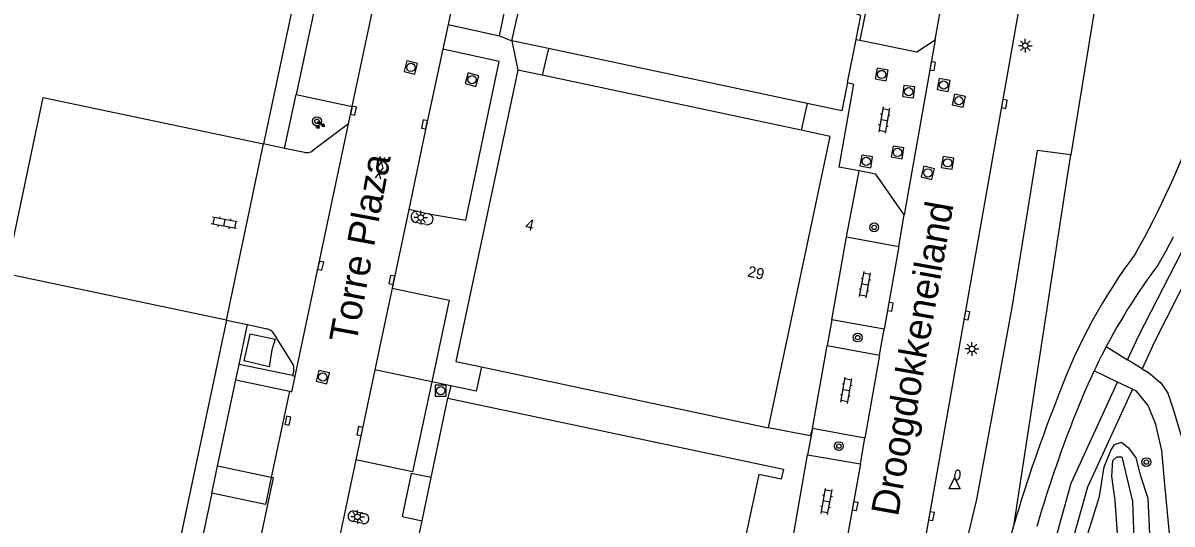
# Model space of a CAD drawing. Extents: x 131000 to 133013, y 393000 to 396501.
# Drawn here: x 131680 to 131784.2, y 393540.5 to 393585.9 of the extents above; entities that cross this region are included whole.
import ezdxf

# ---------------------------------------------------------------- set-up
doc = ezdxf.new("R2010")
doc.units = 0
for name, color, linetype in [('gg-afsc-hekwerk', 7, 'Continuous'), ('gg-anno-huisnummerreeks BGT', 7, 'Continuous'), ('gg-anno-openbare ruimte label', 7, 'Continuous'), ('gg-bbg-hoofdgebouw', 7, 'Continuous'), ('gg-bbg-lage trafo', 7, 'Continuous'), ('gg-bbg-luifel en loopbrug', 7, 'Continuous'), ('gg-bbg-overig bouwwerk', 7, 'Continuous'), ('gg-knt-onverhard', 7, 'Continuous'), ('gg-knt-verharding', 7, 'Continuous'), ('gg-knt-verharding nz', 7, 'Continuous'), ('gt-grn-groengrens', 7, 'Continuous'), ('gt-grn-vlakafsluiter', 7, 'Continuous'), ('gt-grn-weggrens', 7, 'Continuous'), ('gt-symb-boom', 7, 'Continuous'), ('gt-symb-brandkraan', 7, 'Continuous'), ('gt-symb-gesloten verharding', 7, 'Continuous'), ('gt-symb-groenvak', 7, 'Continuous'), ('gt-symb-klinker verharding', 7, 'Continuous'), ('gt-symb-kolk', 7, 'Continuous'), ('gt-symb-lichtmast', 7, 'Continuous'), ('gt-symb-rioolschacht', 7, 'Continuous'), ('gt-symb-waterafsluiter', 7, 'Continuous'), ('gx-grn-maaiveld', 7, 'Continuous')]:
    doc.layers.add(name, color=color, linetype=linetype)

# ---------------------------------------------------------------- blocks, each defined once
blk = doc.blocks.new('gt0-KL1')
at = {"layer": 'gt-symb-klinker verharding'}
for p, q in [((-1.15, 0.3), (1.15, 0.3)), ((-1, -0.3), (-1, 0.3)), ((-0.5, 0.3), (-0.5, 0.45)), ((0, -0.3), (0, 0.3)), ((0.5, 0.3), (0.5, 0.45)), ((1, -0.3), (1, 0.3)), ((-1.15, -0.3), (1.15, -0.3)), ((-0.5, -0.45), (-0.5, -0.3)), ((0.5, -0.45), (0.5, -0.3))]:
    blk.add_line(p, q, dxfattribs=at)
blk = doc.blocks.new('gt0-RS')
at = {"layer": 'gt-symb-rioolschacht'}
blk.add_lwpolyline([(-0.5, -0.5), (0.5, -0.5), (0.5, 0.5), (-0.5, 0.5)], close=True, dxfattribs=at)
blk.add_circle((0, 0), 0.375, dxfattribs=at)
blk = doc.blocks.new('gt0-KOLK')
at = {"layer": 'gt-symb-kolk'}
blk.add_lwpolyline([(0, 0), (0.37, 0), (0.37, 0.4), (-0.38, 0.4), (-0.38, 0), (0, 0)], dxfattribs=at)
blk = doc.blocks.new('gt0-LMAST')
at = {"layer": 'gt-symb-lichtmast'}
for p, q in [((-0.18, 0.17), (-0.45, 0.44)), ((-0.01, 0.25), (-0.01, 0.62)), ((0.17, 0.17), (0.44, 0.44)), ((-0.26, 0), (-0.63, 0)), ((-0.18, -0.18), (-0.45, -0.45)), ((-0.01, -0.25), (-0.01, -0.63)), ((0.44, -0.45), (0.17, -0.18)), ((0.24, 0), (0.62, 0))]:
    blk.add_line(p, q, dxfattribs=at)
blk.add_circle((-0.01, 0), 0.25, dxfattribs=at)
blk = doc.blocks.new('gt0-WAFSL')
at = {"layer": 'gt-symb-waterafsluiter'}
for p, q in [((-0.5, -0.33), (0, 0.67)), ((0, 0.67), (0.5, -0.33)), ((0.5, -0.33), (-0.5, -0.33))]:
    blk.add_line(p, q, dxfattribs=at)
blk = doc.blocks.new('gt0-BR')
at = {"layer": 'gt-symb-brandkraan'}
for centre, radius, start, end in [((-0.24, 0), 0.206, 107.5669, 252.4331), ((0.6, -2.66), 3, 106.892, 107.5669), ((0, -0.69), 0.938, 73.108, 106.892), ((-0.6, -2.66), 3, 72.4331, 73.108), ((0.24, 0), 0.206, 287.567, 72.4331), ((0.6, 2.66), 3, 252.4331, 253.108), ((0, 0.69), 0.938, 253.108, 286.8921), ((-0.6, 2.66), 3, 286.8921, 287.567)]:
    blk.add_arc(centre, radius, start, end, dxfattribs=at)
blk = doc.blocks.new('gt0-BOOM')
at = {"layer": 'gt-symb-boom'}
for radius in [0.4, 0.2]:
    blk.add_circle((0, 0), radius, dxfattribs=at)
blk = doc.blocks.new('gt0-GESVH1')
at = {"layer": 'gt-symb-gesloten verharding'}
for p, q in [((-0.99, -0.26), (0.01, 0.24)), ((0.01, -0.26), (-0.99, 0.24)), ((0.01, 0.24), (1.01, -0.26)), ((1.01, 0.24), (0.01, -0.26))]:
    blk.add_line(p, q, dxfattribs=at)
blk = doc.blocks.new('gt0-GRVAK')
at = {"layer": 'gt-symb-groenvak'}
for p, q in [((-0.11, 0.19), (-0.23, 0.24)), ((-0.18, 0.15), (0.09, 0.15)), ((-0.09, 0.21), (-0.16, 0.32)), ((-0.05, 0.21), (-0.05, 0.39)), ((0, 0.21), (0.06, 0.32)), ((0.02, 0.19), (0.13, 0.24)), ((0.26, -0.05), (0.2, 0.06)), ((0.31, -0.05), (0.31, 0.13)), ((0.35, -0.05), (0.41, 0.06)), ((-0.24, -0.23), (-0.36, -0.18)), ((-0.32, -0.26), (-0.05, -0.26)), ((-0.23, -0.21), (-0.29, -0.09)), ((-0.18, -0.2), (-0.18, -0.02)), ((-0.14, -0.21), (-0.07, -0.09)), ((-0.12, -0.23), (0, -0.18)), ((0.24, -0.07), (0.12, -0.02)), ((0.17, -0.11), (0.44, -0.11)), ((0.37, -0.07), (0.49, -0.02))]:
    blk.add_line(p, q, dxfattribs=at)

msp = doc.modelspace()

# ---------------------------------------------------------------- linework, layer by layer
at = {"layer": 'gg-afsc-hekwerk'}
for p, q in [((131724.34, 393584.27), (131724.91, 393586.79)), ((131727.64, 393583.57), (131724.34, 393584.27)), ((131754.78, 393580.48), (131755.57, 393584.39)), ((131727.64, 393583.57), (131727.08, 393581.14)), ((131751.12, 393578.58), (131727.64, 393583.57)), ((131751.12, 393578.58), (131750.58, 393576.16)), ((131721.57, 393554.71), (131721.1, 393552.49))]:
    msp.add_line(p, q, dxfattribs=at)
for points in [[(131755.57, 393584.39), (131756, 393586.57), (131755.48, 393586.74)], [(131754.78, 393580.48), (131754.26, 393577.91), (131751.12, 393578.58)]]:
    msp.add_lwpolyline(points, dxfattribs=at)
at = {"layer": 'gg-bbg-hoofdgebouw'}
for p, q in [((131705.94, 393594.51), (131701.79, 393574.92)), ((131724.86, 393581.61), (131719.26, 393555.2)), ((131727.08, 393581.14), (131724.86, 393581.61)), ((131750.58, 393576.16), (131727.08, 393581.14)), ((131698.43, 393558.95), (131690.95, 393523.61)), ((131719.26, 393555.2), (131721.57, 393554.71)), ((131721.57, 393554.71), (131747.62, 393549.19)), ((131717.02, 393544.67), (131718.53, 393551.88)), ((131716.19, 393540.75), (131717.02, 393544.67)), ((131715.83, 393539.06), (131716.19, 393540.75))]:
    msp.add_line(p, q, dxfattribs=at)
for points in [[(131698.43, 393558.95), (131678.45, 393563.15), (131681.8, 393579.12), (131701.79, 393574.92)], [(131747.62, 393549.19), (131753.22, 393575.6), (131750.58, 393576.16)], [(131718.53, 393551.88), (131748.96, 393545.43), (131748.76, 393544.52), (131746.73, 393544.95), (131744.21, 393533.07)]]:
    msp.add_lwpolyline(points, dxfattribs=at)
at = {"layer": 'gg-bbg-lage trafo'}
msp.add_lwpolyline([(131700.04, 393555.24), (131700.39, 393556.71), (131700.58, 393557.69), (131702.87, 393557.23), (131702.56, 393556.24), (131702.33, 393554.72), (131700.04, 393555.24)], dxfattribs=at)
at = {"layer": 'gg-bbg-luifel en loopbrug'}
for p in [(131697.11, 393543.27), (131702.5, 393544.68)]:
    msp.add_line(p, (131697.63, 393545.71), dxfattribs=at)
msp.add_lwpolyline([(131702.5, 393544.68), (131701.99, 393542.24), (131697.11, 393543.27)], dxfattribs=at)
at = {"layer": 'gg-bbg-overig bouwwerk'}
for p, q in [((131697.63, 393545.71), (131699.28, 393553.52)), ((131699.28, 393553.52), (131704.15, 393552.49)), ((131704.15, 393552.49), (131702.5, 393544.68))]:
    msp.add_line(p, q, dxfattribs=at)
at = {"layer": 'gg-knt-onverhard'}
for centre, radius, start, end in [((131711.63, 393604.01), 79.52, 330.6162, 340.4869), ((131821.71, 393534.46), 50.95, 143.1739, 159.5826), ((131902.35, 393501.14), 138.18, 158.3003, 163.4608), ((131902.5, 393501.13), 138.33, 163.474, 167.0389)]:
    msp.add_arc(centre, radius, start, end, dxfattribs=at)
at = {"layer": 'gg-knt-verharding'}
for p, q in [((131759.4, 393601.3), (131755.89, 393584.32)), ((131707.88, 393594.12), (131704.76, 393579.38)), ((131719.86, 393591.91), (131718.54, 393585.73)), ((131762.73, 393584.36), (131763.33, 393587.74)), ((131718.54, 393585.73), (131718.06, 393583.49)), ((131718.54, 393585.73), (131723.22, 393584.7)), ((131755.57, 393584.39), (131755.89, 393584.32)), ((131762.73, 393584.36), (131759.93, 393568.48)), ((131703.72, 393574.51), (131704.76, 393579.38)), ((131704.76, 393579.38), (131709.84, 393578.3)), ((131709.51, 393576.73), (131709.84, 393578.3)), ((131704.79, 393554.44), (131709.51, 393576.73)), ((131709.51, 393576.73), (131706.26, 393574.3)), ((131703.72, 393574.51), (131701.79, 393574.92)), ((131705.51, 393574.15), (131703.72, 393574.51)), ((131755.84, 393572.46), (131753.99, 393572.81)), ((131714.98, 393568.97), (131713.47, 393561.83)), ((131715.8, 393568.8), (131716.79, 393568.59)), ((131759.43, 393565.61), (131759.93, 393568.48)), ((131716.55, 393567.6), (131715.57, 393567.8)), ((131753.36, 393558.97), (131754.7, 393566.48)), ((131754.7, 393566.48), (131759.43, 393565.61)), ((131759.43, 393565.61), (131758.1, 393558.11)), ((131713.47, 393561.83), (131712.36, 393556.59)), ((131698.43, 393558.95), (131700.34, 393558.54)), ((131758.1, 393558.11), (131753.36, 393558.97)), ((131699.58, 393554.93), (131700.34, 393558.54)), ((131700.34, 393558.54), (131702.11, 393558.14)), ((131704.41, 393555.08), (131702.73, 393557.73)), ((131757.69, 393555.78), (131758.1, 393558.11)), ((131712.36, 393556.59), (131711.91, 393554.43)), ((131751.61, 393549.11), (131752.94, 393556.63)), ((131752.94, 393556.63), (131757.69, 393555.78)), ((131757.69, 393555.78), (131756.35, 393548.24)), ((131699.28, 393553.52), (131699.58, 393554.93)), ((131704.43, 393553.91), (131699.58, 393554.93)), ((131704.54, 393554.34), (131704.43, 393553.91)), ((131704.66, 393553.86), (131704.79, 393554.44)), ((131711.91, 393554.43), (131710.18, 393546.28)), ((131717.06, 393553.34), (131711.91, 393554.43)), ((131718.79, 393552.98), (131717.06, 393553.34)), ((131718.79, 393552.98), (131718.53, 393551.88)), ((131721.1, 393552.49), (131718.79, 393552.98)), ((131756.35, 393548.24), (131751.61, 393549.11)), ((131755.96, 393545.92), (131756.35, 393548.24)), ((131710.18, 393546.28), (131707.73, 393534.66)), ((131749.86, 393539.27), (131751.16, 393546.72)), ((131751.16, 393546.72), (131755.96, 393545.92)), ((131755.96, 393545.92), (131754.6, 393538.39)), ((131697.11, 393543.27), (131692.87, 393523.22)), ((131710.01, 393541.64), (131710.95, 393541.38)), ((131710.81, 393540.52), (131709.83, 393540.72))]:
    msp.add_line(p, q, dxfattribs=at)
for points in [[(131709.84, 393578.3), (131712.77, 393592.11), (131715.32, 393604.36)], [(131772.93, 393601.92), (131753.05, 393489.51), (131752.98, 393489.24)], [(131723.22, 393584.7), (131723.69, 393587.03), (131724.91, 393586.79)], [(131755.89, 393584.32), (131761.08, 393583.27), (131762.73, 393584.36)], [(131718.06, 393583.49), (131716.6, 393576.64), (131714.98, 393568.97)], [(131754.78, 393580.48), (131755.32, 393580.33), (131753.99, 393572.81)], [(131759.93, 393568.48), (131757.35, 393572.17), (131755.84, 393572.46)], [(131704.15, 393552.49), (131704.36, 393552.45), (131704.66, 393553.86)], [(131695.59, 393511.04), (131702.71, 393544.64), (131702.5, 393544.68)], [(131717.02, 393544.67), (131715.21, 393545.05), (131714.39, 393541.13), (131716.19, 393540.75)]]:
    msp.add_lwpolyline(points, dxfattribs=at)
for centre, radius, start, end in [((131705.7, 393575.17), 1.04, 259.5319, 302.2849), ((131715.69, 393568.3), 0.512, 78.2569, 256.2239), ((131716.67, 393568.1), 0.511, 256.0046, 76.0046), ((131701.97, 393557.27), 0.885, 31.3452, 81.1894), ((131703.46, 393554.54), 1.1, 349.6087, 29.6409), ((131709.93, 393541.17), 0.468, 80.7152, 258.3464), ((131710.93, 393540.94), 0.442, 254.3304, 86.5521)]:
    msp.add_arc(centre, radius, start, end, dxfattribs=at)
at = {"layer": 'gg-knt-verharding nz'}
msp.add_line((131715.8, 393568.8), (131714.98, 393568.97), dxfattribs=at)
for points in [[(131716.79, 393568.59), (131720.16, 393567.99), (131723.19, 393582.4), (131718.06, 393583.49)], [(131713.47, 393561.83), (131718.65, 393560.74), (131717.06, 393553.34)], [(131717.06, 393553.34), (131715.32, 393545.19), (131710.18, 393546.28)]]:
    msp.add_lwpolyline(points, dxfattribs=at)
at = {"layer": 'gt-grn-groengrens'}
for points in [[(131783.77, 393610.3), (131779.42, 393600.87), (131775.05, 393573.93)], [(131775.05, 393573.93), (131771.99, 393574.31), (131769.7, 393560.1), (131766.49, 393542.69), (131763.74, 393531.24), (131756.41, 393485.42), (131754.16, 393480.91)], [(131769.89, 393540.48), (131774.77, 393572.2), (131775.05, 393573.93)]]:
    msp.add_lwpolyline(points, dxfattribs=at)
at = {"layer": 'gt-grn-vlakafsluiter'}
for p, q in [((131754.7, 393566.48), (131755.84, 393572.46)), ((131753.36, 393558.97), (131752.94, 393556.63)), ((131704.43, 393553.91), (131704.66, 393553.86)), ((131751.61, 393549.11), (131751.16, 393546.72))]:
    msp.add_line(p, q, dxfattribs=at)
at = {"layer": 'gt-grn-weggrens'}
for p, q in [((131723.22, 393584.7), (131724.34, 393584.27)), ((131724.34, 393584.27), (131724.86, 393581.61)), ((131698.43, 393558.95), (131701.79, 393574.92))]:
    msp.add_line(p, q, dxfattribs=at)
msp.add_lwpolyline([(131751.61, 393549.11), (131751.4, 393548.44), (131747.62, 393549.19)], dxfattribs=at)
at = {"layer": 'gx-grn-maaiveld'}
for p, q in [((131778.25, 393556.54), (131780.19, 393555.34)), ((131781.5, 393554.54), (131780.19, 393555.34)), ((131779.27, 393553.33), (131777.15, 393554.35)), ((131780.64, 393552.67), (131779.27, 393553.33))]:
    msp.add_line(p, q, dxfattribs=at)
for points in [[(131780.19, 393555.34), (131781.2, 393557.54), (131789, 393572.72), (131791.28, 393580.45), (131791.38, 393580.77), (131793.15, 393586.79), (131794.97, 393603.86), (131795.47, 393613.47)], [(131784.33, 393566.47), (131783.99, 393565.83), (131783.65, 393565.19), (131783.3, 393564.56), (131782.94, 393563.93), (131782.57, 393563.44), (131782.21, 393562.94), (131781.85, 393562.43), (131781.5, 393561.92), (131781.15, 393561.41), (131780.81, 393560.89), (131780.48, 393560.37), (131780.43, 393560.3), (131780.27, 393560.05), (131780.23, 393559.98), (131780.19, 393559.93), (131780.19, 393559.92), (131779.87, 393559.4), (131779.56, 393558.88), (131779.25, 393558.36), (131778.95, 393557.83), (131778.66, 393557.3), (131778.37, 393556.77), (131778.25, 393556.54)], [(131786.98, 393565.55), (131782.59, 393556.9), (131781.5, 393554.54)], [(131778.25, 393556.54), (131778.08, 393556.23), (131777.81, 393555.69), (131777.8, 393555.68), (131777.55, 393555.18), (131777.3, 393554.66), (131777.15, 393554.35)], [(131781.5, 393554.54), (131782.08, 393554.18), (131783.2, 393553.27), (131783.85, 393552.33), (131784.33, 393550.87), (131785.16, 393548.05), (131785.58, 393544.3), (131785.91, 393540.67), (131786.17, 393535.68), (131786.24, 393531.69), (131786.04, 393527.29)], [(131777.15, 393554.35), (131777.05, 393554.15), (131776.81, 393553.63), (131776.58, 393553.11), (131776.54, 393553.02), (131776.53, 393553), (131776.52, 393552.98), (131776.34, 393552.56), (131776.15, 393552.13), (131775.98, 393551.7), (131775.8, 393551.27), (131775.58, 393550.72), (131775.56, 393550.68), (131775.55, 393550.66), (131775.26, 393549.93), (131774.97, 393549.19), (131774.69, 393548.45), (131774.41, 393547.71), (131774.14, 393546.97), (131773.88, 393546.22), (131773.62, 393545.47), (131773.36, 393544.72), (131773.35, 393544.7), (131773.35, 393544.69), (131773.35, 393544.69), (131773.15, 393544.09), (131773.08, 393543.87), (131772.84, 393543.14), (131772.62, 393542.42), (131772.39, 393541.69), (131772.17, 393540.96), (131771.96, 393540.23)], [(131767.31, 393474.87), (131761.38, 393476.11), (131761.62, 393477.4), (131766.4, 393502.72), (131772.11, 393533.49), (131775.06, 393544.16), (131779.27, 393553.33)], [(131780.64, 393552.67), (131776.55, 393543.81), (131773.8, 393534.04), (131767.81, 393502.57), (131763.19, 393477.28), (131767.34, 393476.42)], [(131767.34, 393476.42), (131767.95, 393478.78), (131770.25, 393487.94), (131771.62, 393493.27), (131773.01, 393497.22), (131777.33, 393506.75), (131780.85, 393514.69), (131781.95, 393518.09), (131782.82, 393521.25), (131783.58, 393524.6), (131784.04, 393527.64), (131784.2, 393530.69), (131784.12, 393535.77), (131783.99, 393539.61), (131783.58, 393544.03), (131783.28, 393547.13), (131782.76, 393549.48), (131782.04, 393551.2), (131781, 393552.49), (131780.64, 393552.67)], [(131776.59, 393539.56), (131777.65, 393542.94), (131778.07, 393545.65), (131778.67, 393547.12), (131779.01, 393547.67), (131779.64, 393547.88), (131780.27, 393547.35), (131780.93, 393546.47), (131781.32, 393544.92), (131782.03, 393542.79), (131782.47, 393533.1)], [(131779.37, 393538.26), (131779.07, 393542.59), (131778.76, 393544.8), (131778.84, 393546.22), (131779.2, 393546.56), (131779.66, 393546.56), (131780.64, 393542.5), (131780.96, 393533.21)]]:
    msp.add_lwpolyline(points, dxfattribs=at)

# ---------------------------------------------------------------- block references
at = {"layer": 'gt-symb-boom'}
for p in [(131706.65, 393576.96), (131757.2, 393567.35), (131755.7, 393557.36), (131754, 393547.52), (131781.89, 393546.07)]:
    msp.add_blockref('gt0-BOOM', p, dxfattribs=at)
at = {"layer": 'gt-symb-brandkraan', "rotation": 81.02737338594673}
msp.add_blockref('gt0-BR', (131764.75, 393544.9), dxfattribs=at)
at = {"layer": 'gt-symb-gesloten verharding', "rotation": -101.42232106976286}
msp.add_blockref('gt0-GESVH1', (131712.4, 393572.77), dxfattribs=at)
at = {"layer": 'gt-symb-groenvak'}
msp.add_blockref('gt0-GRVAK', (131706.92, 393576.64), dxfattribs=at)
at = {"layer": 'gt-symb-klinker verharding'}
for p, rotation in [((131758.1, 393577.08), -99.90507920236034), ((131698.24, 393567.76), 169.2853561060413), ((131756.37, 393562.15), 79.925667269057), ((131754.67, 393552.58), 79.92566726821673), ((131752.88, 393542.5), 79.92566727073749)]:
    msp.add_blockref('gt0-KL1', p, dxfattribs=dict(at, rotation=rotation))
at = {"layer": 'gt-symb-kolk'}
for p, rotation in [((131762.31, 393582), -100.01793447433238), ((131768.8, 393578.57), -99.96151659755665), ((131709.77, 393577.96), -102.00670830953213), ((131716.6, 393576.64), 77.99329169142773), ((131706.79, 393563.92), -101.95064726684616), ((131713.63, 393562.55), 78.11724113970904), ((131758.46, 393560.19), -100.14079314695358), ((131765.41, 393559.39), -100.07433273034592), ((131703.82, 393549.87), -101.95064726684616), ((131710.74, 393548.84), 78.11724113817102), ((131755.27, 393542.11), -100.30997039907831), ((131762.2, 393541.2), -100.01793447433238)]:
    msp.add_blockref('gt0-KOLK', p, dxfattribs=dict(at, rotation=rotation))
at = {"layer": 'gt-symb-lichtmast'}
for p in [(131770.91, 393583.82), (131716.07, 393568.23), (131766.08, 393556.33), (131710.34, 393541.1)]:
    msp.add_blockref('gt0-LMAST', p, dxfattribs=at)
at = {"layer": 'gt-symb-rioolschacht'}
for p, rotation in [((131715.17, 393581.85), 76.46414363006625), ((131757.88, 393581.21), -10.489389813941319), ((131720.72, 393580.74), 163.9758903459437), ((131763.5, 393580.25), 79.45426563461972), ((131760.33, 393579.65), 172.53402593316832), ((131764.88, 393578.83), 78.04935273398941), ((131759.32, 393574.14), 170.38697413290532), ((131756.48, 393573.33), -9.848622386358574), ((131763.86, 393573.2), 80.55652508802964), ((131762.07, 393572.29), 76.82507339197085), ((131707.18, 393553.78), 76.64465903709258)]:
    msp.add_blockref('gt0-RS', p, dxfattribs=dict(at, rotation=rotation))
msp.add_blockref('gt0-RS', (131717.88, 393552.55), dxfattribs=at)
at = {"layer": 'gt-symb-waterafsluiter'}
msp.add_blockref('gt0-WAFSL', (131764.5, 393543.98), dxfattribs=at)

# ---------------------------------------------------------------- texts
at = {"layer": 'gg-anno-huisnummerreeks BGT'}
for s, p in [('4', (131725.49, 393567.17)), ('29', (131745.65, 393562.9))]:
    msp.add_text(s, height=1, rotation=348, dxfattribs=at).set_placement(p)
at = {"layer": 'gg-anno-openbare ruimte label'}
for s, rotation, p in [('Torre Plaza', 79.5, (131710.2, 393556.74)), ('Droogdokkeneiland', 79.9, (131759.36, 393541.07))]:
    msp.add_text(s, height=2.5, rotation=rotation, dxfattribs=at).set_placement(p)

doc.saveas('drawing.dxf')
